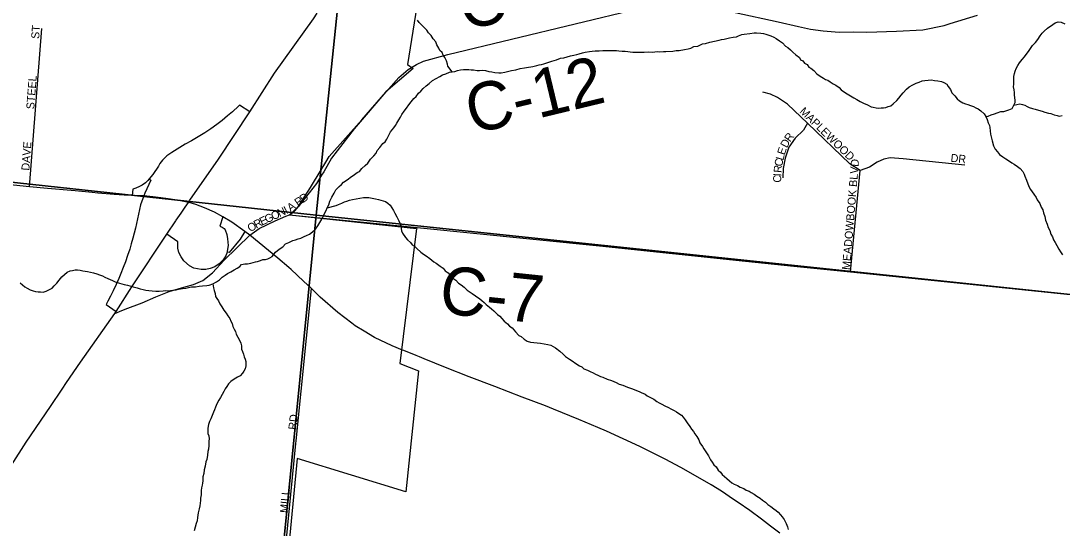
# Model space of a CAD drawing. Extents: x 0 to 1064, y 0 to 440.
# Drawn here: x 254.22 to 273.93, y 229.87 to 239.47 of the extents above; entities that cross this region are included whole.
import ezdxf

# ---------------------------------------------------------------- set-up
doc = ezdxf.new("R2010")
doc.units = 0
for name, color, linetype in [('GM_X_City_Street', 7, 'Continuous'), ('GM_X_City_Street_Text', 7, 'Continuous'), ('GM_X_Corporation', 7, 'Continuous'), ('GM_X_County_Road', 7, 'Continuous'), ('GM_X_County_Road_Text', 7, 'Continuous'), ('GM_X_Interchange_Ramps', 7, 'Continuous'), ('GM_X_Minor_River', 7, 'Continuous'), ('GM_X_Section', 7, 'Continuous'), ('GM_X_State_Route', 7, 'Continuous'), ('GM_X_Township_Subdivision', 7, 'Continuous'), ('GM_X_Township_Subdivision_Text', 7, 'Continuous')]:
    doc.layers.add(name, color=color, linetype=linetype)

msp = doc.modelspace()

# ---------------------------------------------------------------- linework, layer by layer
at = {"layer": 'GM_X_City_Street'}
for points in [[(254.386, 236.329), (254.616, 239.325)], [(258.557, 235.417), (258.732, 235.54), (259.033, 235.685), (259.234, 235.772), (259.304, 235.799), (259.392, 235.863)], [(259.435, 231.525), (259.721, 234.408)], [(259.209, 229.284), (259.429, 231.472), (259.435, 231.525)]]:
    msp.add_lwpolyline(points, dxfattribs=at)
at = {"layer": 'GM_X_Corporation'}
msp.add_lwpolyline([(261.887, 240.821), (261.543, 238.647), (261.645, 238.568), (261.132, 238.127), (260.533, 237.426), (260.103, 236.874), (259.955, 236.613), (259.912, 236.55), (259.82, 236.391), (259.47, 235.948), (259.304, 235.799), (261.712, 235.538), (261.392, 232.986), (261.745, 232.847), (261.506, 230.558), (259.45, 231.186), (259.129, 227.824), (255.629, 228.254), (254.999, 221.321), (256.411, 221.155), (255.608, 214.722)], dxfattribs=at)
at = {"layer": 'GM_X_County_Road'}
for points in [[(261.711, 238.641), (261.842, 238.708), (262.305, 238.835), (265.919, 239.702)], [(267.739, 239.627), (268.557, 239.45), (268.939, 239.361), (269.166, 239.312), (269.404, 239.278), (269.71, 239.258), (269.981, 239.264), (270.231, 239.258), (270.793, 239.272), (271.292, 239.302), (271.695, 239.383), (271.808, 239.417), (272.325, 239.579)], [(259.992, 236.793), (260.057, 236.901), (260.674, 237.596), (261.13, 238.122), (261.377, 238.398), (261.551, 238.548), (261.711, 238.641), (261.711, 238.641)], [(259.492, 235.984), (259.705, 236.319), (259.908, 236.654), (259.992, 236.793)], [(259.392, 235.863), (259.414, 235.879), (259.47, 235.948), (259.492, 235.984)], [(259.304, 235.799), (261.849, 235.549), (261.851, 235.548)], [(261.851, 235.548), (262.723, 235.458), (265.175, 235.211), (267.934, 234.924), (268.855, 234.831), (269.925, 234.722), (274.262, 234.275)]]:
    msp.add_lwpolyline(points, dxfattribs=at)
at = {"layer": 'GM_X_Interchange_Ramps'}
for points in [[(258.556, 237.747), (258.359, 237.873), (258.341, 237.855), (258.226, 237.749), (258.135, 237.671), (258.031, 237.586), (257.93, 237.508), (257.816, 237.426), (257.701, 237.349), (257.579, 237.273), (257.453, 237.2), (257.333, 237.135), (257.081, 236.98), (256.988, 236.917), (256.905, 236.835), (256.855, 236.77), (256.827, 236.722), (256.718, 236.564), (256.651, 236.481), (256.624, 236.449), (256.578, 236.407), (256.516, 236.362), (256.468, 236.334), (256.396, 236.301), (256.341, 236.283), (256.331, 236.167)], [(256.651, 236.481), (256.679, 236.458), (256.571, 236.208), (256.547, 236.156)], [(256.547, 236.156), (256.486, 235.987), (256.39, 235.55), (256.366, 235.45), (256.343, 235.361), (256.311, 235.249), (256.282, 235.152), (256.242, 235.028), (256.2, 234.908), (256.161, 234.804), (256.115, 234.688), (256.075, 234.593), (256.025, 234.48), (255.97, 234.363), (255.92, 234.262), (255.871, 234.168), (255.836, 234.104), (256.025, 233.97)], [(258.044, 235.761), (257.988, 235.583), (258.032, 235.566), (258.069, 235.541), (258.092, 235.515), (258.12, 235.426), (258.131, 235.343), (258.144, 235.22), (258.129, 235.113), (258.124, 235.095), (258.103, 235.021), (258.054, 234.947), (257.977, 234.871), (257.894, 234.817), (257.806, 234.782), (257.726, 234.766), (257.632, 234.763), (257.499, 234.791), (257.411, 234.836), (257.309, 234.929), (257.254, 235.003), (257.214, 235.089), (257.195, 235.169), (257.19, 235.267), (257.193, 235.289), (256.983, 235.431)], [(258.462, 235.483), (258.372, 235.342), (258.164, 235.084), (258.124, 235.095)]]:
    msp.add_lwpolyline(points, dxfattribs=at)
at = {"layer": 'GM_X_Minor_River'}
for points in [[(262.384, 238.504), (262.302, 238.61), (262.297, 238.652), (262.281, 238.713), (262.246, 238.775), (262.217, 238.819), (262.195, 238.868), (262.153, 238.912), (262.13, 238.955), (262.096, 239.017), (262.073, 239.072), (262.027, 239.128), (261.986, 239.19), (261.939, 239.246), (261.904, 239.296), (261.863, 239.34), (261.822, 239.377), (261.763, 239.44), (261.728, 239.484)], [(272.482, 237.658), (272.531, 237.668), (272.586, 237.691), (272.648, 237.713), (272.703, 237.73), (272.771, 237.752), (272.826, 237.756), (272.881, 237.773), (272.924, 237.784), (272.986, 237.812), (273.018, 237.872), (273.044, 237.926), (273.04, 237.968), (273.035, 238.011), (273.031, 238.072), (273.026, 238.115), (273.022, 238.163), (273.012, 238.224), (273.013, 238.273), (273.015, 238.334), (273.018, 238.418), (273.026, 238.473), (273.039, 238.515), (273.06, 238.569), (273.092, 238.623), (273.124, 238.676), (273.175, 238.736), (273.219, 238.789), (273.251, 238.836), (273.295, 238.89), (273.321, 238.931), (273.366, 239.003), (273.423, 239.062), (273.467, 239.115), (273.512, 239.187), (273.55, 239.234), (273.588, 239.275), (273.651, 239.334), (273.751, 239.404), (273.8, 239.433), (273.856, 239.449), (273.91, 239.442), (273.982, 239.415)], [(264.358, 238.734), (264.438, 238.762), (264.499, 238.773), (264.561, 238.789), (264.622, 238.805), (264.689, 238.821), (264.745, 238.832), (264.788, 238.843), (264.855, 238.865), (264.904, 238.875), (264.984, 238.891), (265.033, 238.896), (265.094, 238.9), (265.167, 238.904), (265.24, 238.908), (265.289, 238.912), (265.362, 238.91), (265.405, 238.909), (265.447, 238.907), (265.496, 238.906), (265.539, 238.904), (265.605, 238.896), (265.66, 238.895), (265.708, 238.887), (265.757, 238.886), (265.806, 238.878), (265.885, 238.876), (265.934, 238.88), (266.019, 238.877), (266.104, 238.881), (266.171, 238.879), (266.22, 238.883), (266.263, 238.888), (266.317, 238.886), (266.384, 238.89), (266.427, 238.889), (266.561, 238.897), (266.623, 238.907), (266.684, 238.912), (266.781, 238.927), (266.855, 238.943), (266.904, 238.953), (266.96, 238.982), (267.033, 238.992), (267.126, 239.038), (267.181, 239.042), (267.261, 239.064), (267.353, 239.085), (267.439, 239.107), (267.482, 239.118), (267.531, 239.122), (267.586, 239.133), (267.635, 239.149), (267.702, 239.16), (267.764, 239.17), (267.807, 239.187), (267.868, 239.209), (267.911, 239.22), (268.021, 239.229), (268.101, 239.244), (268.144, 239.243), (268.229, 239.24), (268.277, 239.233), (268.325, 239.219), (268.416, 239.186), (268.476, 239.16), (268.518, 239.134), (268.583, 239.09), (268.637, 239.052), (268.695, 238.989), (268.737, 238.964), (268.791, 238.919), (268.832, 238.876), (268.891, 238.825), (268.956, 238.775), (268.979, 238.731), (269.021, 238.712), (269.056, 238.668), (269.104, 238.643), (269.133, 238.593), (269.175, 238.574), (269.228, 238.529), (269.287, 238.467), (269.353, 238.422), (269.412, 238.384), (269.454, 238.358), (269.496, 238.345), (269.538, 238.319), (269.598, 238.281), (269.646, 238.255), (269.711, 238.211), (269.746, 238.167), (269.794, 238.135), (269.859, 238.091), (269.925, 238.052), (269.985, 238.014), (270.044, 237.982), (270.11, 237.943), (270.17, 237.911), (270.248, 237.878), (270.314, 237.846)], [(259.232, 235.249), (259.294, 235.277), (259.368, 235.311), (259.423, 235.328), (259.473, 235.344), (259.522, 235.361), (259.584, 235.39), (259.627, 235.406), (259.683, 235.435), (259.739, 235.476), (259.801, 235.529), (259.84, 235.594), (259.879, 235.654), (259.917, 235.719), (259.95, 235.779), (259.976, 235.839), (260.002, 235.881), (260.022, 235.935), (260.048, 235.989), (260.068, 236.055), (260.107, 236.133), (260.153, 236.21), (260.185, 236.27), (260.248, 236.335), (260.292, 236.376), (260.33, 236.417), (260.417, 236.475), (260.461, 236.51), (260.511, 236.545), (260.586, 236.598), (260.629, 236.621), (260.673, 236.674), (260.736, 236.733), (260.786, 236.774), (260.837, 236.851), (260.9, 236.916), (260.945, 236.969), (260.965, 237.017), (261.015, 237.076), (261.072, 237.147), (261.116, 237.182), (261.148, 237.23), (261.168, 237.272), (261.22, 237.368), (261.283, 237.445), (261.315, 237.492), (261.341, 237.534), (261.373, 237.6), (261.405, 237.647), (261.432, 237.701), (261.476, 237.76), (261.521, 237.82), (261.565, 237.879), (261.61, 237.939), (261.661, 237.998), (261.705, 238.039), (261.749, 238.104), (261.793, 238.139), (261.837, 238.193), (261.894, 238.24), (261.95, 238.286), (262.013, 238.339), (262.081, 238.379), (262.149, 238.42), (262.205, 238.449), (262.267, 238.465), (262.335, 238.499), (262.384, 238.504), (262.433, 238.514), (262.488, 238.531), (262.543, 238.541), (262.598, 238.552), (262.647, 238.55), (262.702, 238.549), (262.744, 238.541), (262.787, 238.54), (262.859, 238.532), (262.902, 238.53), (262.963, 238.534), (263.018, 238.533), (263.078, 238.513), (263.139, 238.505), (263.193, 238.491), (263.266, 238.489), (263.315, 238.487), (263.382, 238.497), (263.431, 238.514), (263.511, 238.53), (263.59, 238.546), (263.67, 238.567), (263.756, 238.583), (263.83, 238.593), (263.872, 238.598), (263.915, 238.608), (263.989, 238.624), (264.032, 238.635), (264.075, 238.646), (264.118, 238.657), (264.179, 238.673), (264.272, 238.707), (264.358, 238.734)], [(270.314, 237.846), (270.356, 237.839), (270.411, 237.825), (270.459, 237.817), (270.502, 237.822), (270.551, 237.821), (270.594, 237.831), (270.637, 237.848), (270.686, 237.865), (270.73, 237.9), (270.799, 237.965), (270.837, 238.006), (270.881, 238.065), (270.919, 238.107), (270.983, 238.178), (271.033, 238.219), (271.101, 238.259), (271.169, 238.293), (271.224, 238.31), (271.28, 238.332), (271.329, 238.343), (271.396, 238.347), (271.457, 238.351), (271.512, 238.344), (271.578, 238.335), (271.645, 238.321), (271.693, 238.301), (271.747, 238.269), (271.776, 238.226), (271.816, 238.17), (271.845, 238.109), (271.898, 238.052), (271.945, 237.996), (271.986, 237.958), (272.052, 237.92), (272.1, 237.9), (272.142, 237.887), (272.196, 237.867), (272.25, 237.847), (272.298, 237.827), (272.34, 237.802), (272.388, 237.77), (272.453, 237.713), (272.488, 237.657), (272.51, 237.602), (272.533, 237.541), (272.555, 237.491), (272.56, 237.449), (272.57, 237.388), (272.574, 237.327), (272.59, 237.253), (272.607, 237.198), (272.634, 237.106), (272.662, 237.045), (272.709, 236.989), (272.744, 236.939), (272.81, 236.894), (272.863, 236.862), (272.917, 236.83), (272.977, 236.786), (273.024, 236.76), (273.084, 236.716), (273.137, 236.678), (273.184, 236.622), (273.213, 236.572), (273.224, 236.529), (273.258, 236.455), (273.28, 236.388), (273.308, 236.32), (273.331, 236.277), (273.36, 236.234), (273.395, 236.19), (273.436, 236.128), (273.459, 236.085), (273.505, 236.011), (273.533, 235.943), (273.562, 235.893), (273.579, 235.838), (273.601, 235.765), (273.617, 235.697), (273.645, 235.624), (273.667, 235.562), (273.695, 235.501), (273.718, 235.433), (273.746, 235.384), (273.769, 235.328), (273.798, 235.273), (273.832, 235.217), (273.867, 235.149), (273.901, 235.099), (273.936, 235.044)], [(273.018, 237.872), (273.129, 237.899), (273.177, 237.885), (273.225, 237.872), (273.267, 237.852), (273.309, 237.833), (273.37, 237.812), (273.418, 237.799), (273.484, 237.779), (273.55, 237.758), (273.605, 237.744), (273.671, 237.724), (273.713, 237.717), (273.78, 237.69), (273.834, 237.677), (273.876, 237.669), (273.931, 237.68)], [(260.022, 235.935), (260.188, 235.978), (260.231, 235.995), (260.299, 236.023), (260.348, 236.046), (260.391, 236.057), (260.44, 236.074), (260.502, 236.09), (260.569, 236.1), (260.637, 236.116), (260.704, 236.126), (260.765, 236.13), (260.808, 236.129), (260.868, 236.115), (260.935, 236.101), (260.989, 236.087), (261.037, 236.074), (261.08, 236.066), (261.122, 236.053), (261.169, 236.021), (261.211, 235.983), (261.246, 235.933), (261.274, 235.884), (261.297, 235.829), (261.337, 235.761), (261.378, 235.686), (261.411, 235.6), (261.421, 235.539), (261.426, 235.497), (261.443, 235.454), (261.501, 235.373), (261.542, 235.329), (261.595, 235.273), (261.63, 235.229), (261.672, 235.204), (261.719, 235.16), (261.79, 235.091), (261.844, 235.053), (261.891, 235.021), (261.963, 234.97), (262.04, 234.913), (262.082, 234.887), (262.159, 234.83), (262.213, 234.792), (262.254, 234.742), (262.307, 234.704), (262.354, 234.648), (262.401, 234.604), (262.455, 234.566), (262.508, 234.504), (262.556, 234.478), (262.615, 234.428), (262.668, 234.371), (262.71, 234.346), (262.763, 234.314), (262.829, 234.269), (262.906, 234.212), (262.948, 234.18), (262.989, 234.143), (263.03, 234.105), (263.09, 234.055), (263.131, 234.023), (263.173, 233.985), (263.243, 233.916), (263.285, 233.885), (263.326, 233.835), (263.367, 233.785), (263.432, 233.734), (263.473, 233.691), (263.521, 233.659), (263.586, 233.584), (263.65, 233.515), (263.692, 233.496), (263.746, 233.445), (263.805, 233.407), (263.866, 233.393), (263.932, 233.385), (263.993, 233.377), (264.054, 233.369), (264.126, 233.361), (264.193, 233.346), (264.253, 233.332), (264.295, 233.307), (264.343, 233.281), (264.42, 233.218), (264.485, 233.161), (264.532, 233.117), (264.604, 233.067), (264.658, 233.035), (264.723, 232.984), (264.795, 232.945), (264.837, 232.926), (264.878, 232.888), (264.944, 232.862), (264.998, 232.836), (265.052, 232.81), (265.1, 232.784), (265.142, 232.765), (265.19, 232.739), (265.238, 232.725), (265.322, 232.692)], [(254.209, 234.511), (254.256, 234.473), (254.298, 234.435), (254.339, 234.409), (254.399, 234.383), (254.454, 234.363), (254.496, 234.35), (254.55, 234.342), (254.593, 234.341), (254.642, 234.339), (254.703, 234.356), (254.765, 234.384), (254.814, 234.413), (254.852, 234.454), (254.903, 234.507), (254.947, 234.561), (254.998, 234.626), (255.048, 234.673), (255.098, 234.714), (255.154, 234.737), (255.197, 234.747), (255.252, 234.758), (255.295, 234.757), (255.343, 234.755), (255.398, 234.741), (255.482, 234.726), (255.543, 234.712), (255.597, 234.699), (255.658, 234.685), (255.712, 234.665), (255.766, 234.645), (255.814, 234.619), (255.868, 234.593), (255.91, 234.574), (255.958, 234.554), (256.006, 234.534), (256.09, 234.507), (256.132, 234.494), (256.175, 234.48), (256.241, 234.466), (256.283, 234.459), (256.35, 234.439), (256.422, 234.418), (256.482, 234.398), (256.537, 234.384), (256.585, 234.377), (256.646, 234.369), (256.706, 234.361), (256.779, 234.352), (256.84, 234.357), (256.913, 234.36), (256.956, 234.365), (256.999, 234.364), (257.054, 234.368), (257.097, 234.373), (257.164, 234.383), (257.207, 234.394), (257.28, 234.404), (257.347, 234.414), (257.397, 234.425), (257.452, 234.435), (257.525, 234.439), (257.598, 234.449), (257.659, 234.459), (257.739, 234.463), (257.788, 234.467), (257.856, 234.495), (257.924, 234.53), (257.98, 234.571), (258.03, 234.618), (258.086, 234.658), (258.136, 234.687), (258.198, 234.722), (258.26, 234.756), (258.316, 234.791), (258.366, 234.82), (258.397, 234.861), (258.459, 234.872), (258.513, 234.87), (258.575, 234.886), (258.661, 234.908), (258.704, 234.919), (258.759, 234.935), (258.802, 234.952), (258.851, 234.957), (258.894, 234.967), (258.937, 234.984), (258.981, 235.013), (259.044, 235.09), (259.113, 235.149), (259.182, 235.195), (259.232, 235.249)], [(257.856, 234.495), (257.865, 234.416), (257.882, 234.367), (257.898, 234.312), (257.909, 234.257), (257.932, 234.214), (257.961, 234.17), (257.989, 234.115), (258.024, 234.059), (258.064, 233.997), (258.105, 233.941), (258.14, 233.891), (258.175, 233.836), (258.198, 233.786), (258.221, 233.743), (258.237, 233.688), (258.259, 233.633), (258.282, 233.59), (258.299, 233.54), (258.328, 233.485), (258.362, 233.429), (258.385, 233.368), (258.395, 233.319), (258.399, 233.258), (258.416, 233.215), (258.433, 233.166), (258.449, 233.111), (258.466, 233.068), (258.477, 233.025), (258.482, 232.982), (258.48, 232.94), (258.466, 232.885), (258.441, 232.844), (258.415, 232.802), (258.371, 232.755), (258.321, 232.726), (258.259, 232.691), (258.197, 232.645), (258.153, 232.604), (258.12, 232.55), (258.089, 232.508), (258.062, 232.455), (258.03, 232.401), (257.998, 232.341), (257.972, 232.293), (257.933, 232.222), (257.907, 232.162), (257.887, 232.108), (257.867, 232.066), (257.84, 232), (257.82, 231.94), (257.794, 231.886), (257.774, 231.832), (257.76, 231.765), (257.758, 231.711), (257.762, 231.662), (257.779, 231.619), (257.783, 231.558), (257.782, 231.516), (257.779, 231.437), (257.771, 231.364), (257.763, 231.322), (257.755, 231.249), (257.74, 231.171), (257.726, 231.123), (257.712, 231.044), (257.691, 230.972), (257.683, 230.905), (257.668, 230.839), (257.666, 230.766), (257.658, 230.724), (257.651, 230.682), (257.643, 230.633), (257.636, 230.585), (257.634, 230.543), (257.633, 230.5), (257.625, 230.44), (257.623, 230.397), (257.615, 230.343), (257.608, 230.294), (257.594, 230.234), (257.579, 230.162), (257.564, 230.071), (257.556, 230.011), (257.542, 229.956), (257.521, 229.89), (257.501, 229.818)], [(265.322, 232.692), (265.4, 232.665), (265.49, 232.626), (265.544, 232.594), (265.617, 232.574), (265.659, 232.56), (265.701, 232.541), (265.779, 232.514), (265.827, 232.494), (265.875, 232.475), (265.923, 232.455), (265.965, 232.436), (266.037, 232.403), (266.079, 232.377), (266.139, 232.345), (266.199, 232.313), (266.258, 232.269), (266.3, 232.243), (266.354, 232.217), (266.408, 232.185), (266.48, 232.152), (266.527, 232.127), (266.587, 232.094), (266.629, 232.069), (266.677, 232.043), (266.725, 232.011), (266.76, 231.968), (266.795, 231.918), (266.835, 231.862), (266.882, 231.794), (266.917, 231.744), (266.952, 231.701), (266.975, 231.657), (267.016, 231.608), (267.056, 231.539), (267.073, 231.484), (267.125, 231.416), (267.148, 231.373), (267.189, 231.317), (267.235, 231.242), (267.275, 231.162), (267.304, 231.119), (267.339, 231.069), (267.38, 231.031), (267.421, 230.97), (267.462, 230.932), (267.497, 230.888), (267.539, 230.85), (267.586, 230.813), (267.634, 230.769), (267.681, 230.731), (267.723, 230.705), (267.783, 230.679), (267.837, 230.647), (267.903, 230.621), (267.95, 230.589), (268.004, 230.569), (268.046, 230.543), (268.1, 230.511), (268.154, 230.479), (268.213, 230.435), (268.261, 230.403), (268.314, 230.365), (268.362, 230.321), (268.415, 230.283), (268.475, 230.239), (268.516, 230.207), (268.558, 230.175), (268.599, 230.125), (268.634, 230.082), (268.669, 230.032), (268.709, 229.958), (268.731, 229.897), (268.742, 229.848)]]:
    msp.add_lwpolyline(points, dxfattribs=at)
at = {"layer": 'GM_X_Section'}
for points in [[(246.002, 254.147), (261.545, 252.577), (259.813, 235.795), (244.181, 237.481)], [(261.545, 252.577), (262.096, 252.537), (277.718, 251.02), (276.183, 234.07), (259.813, 235.795)], [(259.813, 235.795), (258.349, 221.043), (242.474, 222.679), (244.181, 237.481)], [(259.813, 235.795), (276.183, 234.07), (274.783, 219.463), (258.349, 221.043)]]:
    msp.add_lwpolyline(points, close=True, dxfattribs=at)
at = {"layer": 'GM_X_State_Route'}
for points in [[(257.332, 235.946), (257.392, 236.035), (257.422, 236.08), (257.964, 236.852), (258.556, 237.747), (259.024, 238.481), (259.758, 239.506), (259.83, 239.614)], [(255.57, 236.221), (255.248, 236.251), (254.729, 236.297), (254.386, 236.329), (254.082, 236.362), (253.79, 236.393), (253.747, 236.398)], [(256.178, 236.174), (255.987, 236.183), (255.68, 236.211), (255.57, 236.221)], [(256.72, 236.139), (256.547, 236.156), (256.432, 236.162), (256.331, 236.167), (256.178, 236.174)], [(257.406, 236.032), (257.392, 236.035), (257.221, 236.069), (257.013, 236.104), (256.872, 236.123), (256.72, 236.139)], [(257.157, 235.688), (257.164, 235.698), (257.256, 235.834), (257.332, 235.946)], [(258.557, 235.417), (258.462, 235.483), (258.213, 235.66), (258.044, 235.761), (257.886, 235.85), (257.699, 235.934), (257.535, 235.998), (257.406, 236.032)], [(256, 233.931), (256.025, 233.97), (256.325, 234.439), (256.983, 235.431), (257.157, 235.688)], [(256, 233.931), (256.087, 233.969), (256.198, 234.012), (256.516, 234.133), (256.777, 234.246), (257.029, 234.35), (257.262, 234.418), (257.488, 234.479), (257.667, 234.554), (257.847, 234.702), (258.071, 234.94), (258.557, 235.417)], [(259.292, 234.805), (259.085, 234.981), (258.557, 235.417)], [(260.485, 233.749), (260.219, 233.951), (259.885, 234.243), (259.721, 234.408), (259.571, 234.545), (259.338, 234.766), (259.292, 234.805)], [(255.089, 232.626), (255.348, 233.009), (256, 233.931)], [(261.47, 233.231), (261.447, 233.24), (261.252, 233.321), (260.916, 233.481), (260.719, 233.596), (260.548, 233.701), (260.485, 233.749)], [(261.765, 233.11), (261.702, 233.136), (261.47, 233.231)], [(268.587, 229.773), (268.412, 229.906), (268.242, 230.038), (268.018, 230.203), (267.797, 230.358), (267.712, 230.416), (267.484, 230.57), (267.29, 230.688), (266.949, 230.886), (266.714, 231.018), (266.415, 231.178), (265.94, 231.418), (265.305, 231.705), (265.141, 231.773), (264.785, 231.928), (264.3, 232.125), (264.149, 232.183), (263.71, 232.351), (263.191, 232.55), (262.705, 232.732), (262.262, 232.909), (261.853, 233.075), (261.765, 233.11)], [(250.83, 226.284), (250.934, 226.435), (251.533, 227.339), (252.089, 228.178), (252.688, 229.076), (253.242, 229.884), (253.803, 230.698), (254.321, 231.5), (254.781, 232.171), (255.002, 232.498), (255.089, 232.626)]]:
    msp.add_lwpolyline(points, dxfattribs=at)
at = {"layer": 'GM_X_Township_Subdivision'}
for points in [[(272.086, 236.739), (270.92, 236.861), (270.673, 236.877), (270.553, 236.853), (270.428, 236.795), (270.282, 236.702), (270.107, 236.638), (269.909, 236.767), (269.111, 237.533), (268.734, 237.895), (268.541, 238.022), (268.408, 238.085), (268.264, 238.123)], [(269.111, 237.533), (269.035, 237.403), (268.875, 237.252), (268.76, 237.082), (268.689, 236.87), (268.653, 236.673), (268.643, 236.501)], [(269.925, 234.722), (270.107, 236.638)]]:
    msp.add_lwpolyline(points, dxfattribs=at)

# ---------------------------------------------------------------- texts
at = {"layer": 'GM_X_City_Street_Text'}
for s, height, rotation, p in [('ST', 0.1515, 86.1879, (254.568, 239.125)), ('STEEL', 0.1515, 85.6039, (254.474, 237.792)), ('DAVE', 0.1515, 85.6034, (254.381, 236.632)), ('R', 0.152, 34.994, (259.467, 235.952)), ('D', 0.152, 34.9813, (259.565, 236.021)), ('N', 0.152, 24.8347, (259.119, 235.752)), ('I', 0.152, 27.1441, (259.246, 235.811)), ('A', 0.152, 34.9711, (259.325, 235.853)), ('E', 0.152, 25.5021, (258.782, 235.592)), ('G', 0.152, 25.2942, (258.878, 235.638)), ('O', 0.152, 25.301, (258.999, 235.695)), ('O', 0.152, 32.0957, (258.567, 235.467)), ('R', 0.152, 28.2596, (258.678, 235.536)), ('RD', 0.1515, 83.982, (259.434, 231.726)), ('MILL', 0.1515, 84.8083, (259.274, 230.152))]:
    msp.add_text(s, height=height, rotation=rotation, dxfattribs=at).set_placement(p)
at = {"layer": 'GM_X_County_Road_Text'}
for s, height, rotation, p in [('O', 0.909, 13.287, (262.62, 239.284)), ('C-12', 0.9091, 13.5352, (262.766, 237.321)), ('C-7', 0.9091, 354.002, (262.12, 233.943))]:
    msp.add_text(s, height=height, rotation=rotation, dxfattribs=at).set_placement(p)
at = {"layer": 'GM_X_Township_Subdivision_Text'}
for s, height, rotation, p in [('MAPLEWOOD', 0.1515, 315.8957, (268.95, 237.743)), ('R', 0.152, 54.5047, (268.781, 237.167)), ('D', 0.152, 61.714, (268.72, 237.054)), ('L', 0.152, 75.8113, (268.652, 236.82)), ('E', 0.152, 72.2564, (268.677, 236.921)), ('DR', 0.1515, 353.9946, (271.813, 236.805)), ('R', 0.152, 84.5286, (268.619, 236.589)), ('C', 0.152, 79.2759, (268.63, 236.705)), ('MEADOWBOOK BLVD', 0.15152, 85.2702, (269.914, 234.752)), ('C', 0.152, 86.5736, (268.608, 236.404)), ('I', 0.152, 86.617, (268.615, 236.524))]:
    msp.add_text(s, height=height, rotation=rotation, dxfattribs=at).set_placement(p)

doc.saveas('drawing.dxf')
